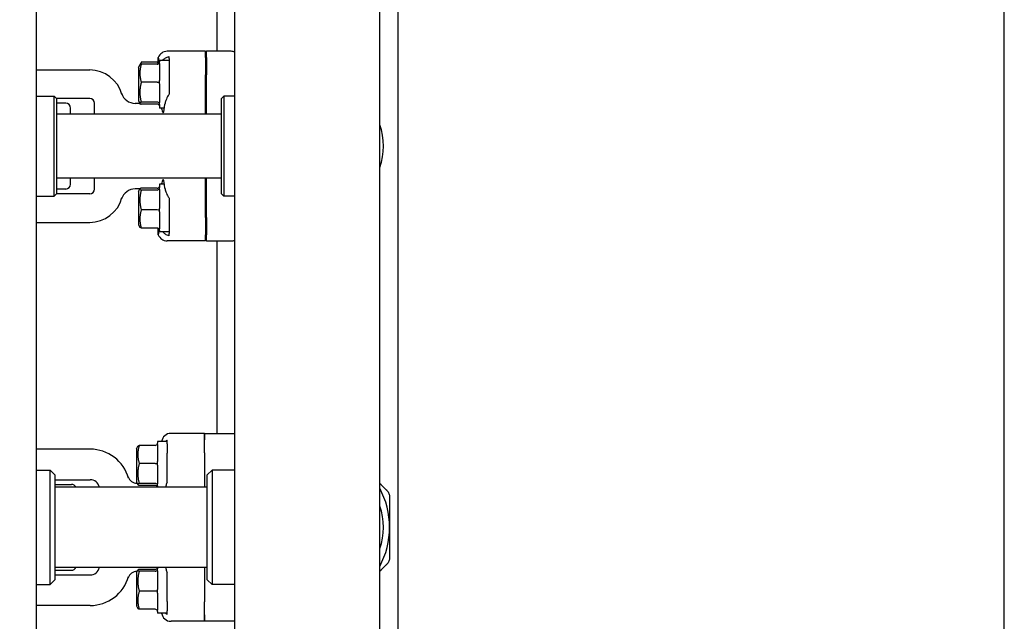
# Model space of a CAD drawing. Header units: inches. Extents: x 24 to 1128, y -69 to 748.
# Tile 339 of 656: x 456 to 469, y 667 to 675. Entities that reach past the tile are written whole.
import ezdxf

# ---------------------------------------------------------------- set-up
doc = ezdxf.new("R2010")
doc.units = ezdxf.units.IN
doc.header["$LTSCALE"] = 32
doc.header["$MEASUREMENT"] = 0
doc.layers.add('Dimension (ANSI)', color=7, linetype='Continuous', lineweight=25)
doc.layers.add('Visible (ANSI)', color=7, linetype='Continuous', lineweight=30)
doc.styles.add('Note Text (ANSI)', font='tahoma.ttf')
doc.dimstyles.new('SB Fraction-16 (ANSI)', dxfattribs={"dimscale": 32, "dimtxt": 0.125, "dimasz": 0.098425, "dimexe": 0.125, "dimexo": 0.0625, "dimgap": 0.031496, "dimtad": 0, "dimtih": 1, "dimtoh": 1, "dimdec": 4, "dimrnd": 1e-08, "dimzin": 0, "dimdsep": 46, "dimlunit": 5, "dimtxsty": 'Note Text (ANSI)', "dimcen": 0.09, "dimdle": 0.393701, "dimclrd": 256, "dimclre": 256, "dimclrt": 256, "dimadec": 0, "dimazin": 3, "dimtfac": 0.96, "dimtofl": 0, "dimtmove": 0, "dimatfit": 3, "dimfxl": 1, "dimfrac": 2, "dimtolj": 1, "dimtzin": 12, "dimlwd": -1, "dimlwe": -1, "dimarcsym": 0})

# ---------------------------------------------------------------- blocks, each defined once
blk = doc.blocks.new('*D18')
at = {"layer": 'Defpoints', "color": 0, "transparency": 16777216}
for p in [(468.781, 692.669), (316.974, 544.669), (468.781, 544.669)]:
    blk.add_point(p, dxfattribs=at)
at = {"layer": 'Dimension (ANSI)', "transparency": 16777216}
for p, q in [((466.781, 692.669), (312.974, 692.669)), ((316.974, 689.519), (316.974, 626.768)), ((316.974, 547.818), (316.974, 620.569)), ((466.781, 544.669), (312.974, 544.669))]:
    blk.add_line(p, q, dxfattribs=at)
for points in [[(316.449, 689.519), (317.499, 689.519), (316.974, 692.669)], [(316.449, 547.818), (317.499, 547.818), (316.974, 544.669)]]:
    blk.add_solid(points, dxfattribs=at)
at = {"layer": 'Dimension (ANSI)', "transparency": 16777216, "insert": (312.872, 625.76), "char_height": 4, "attachment_point": 1, "style": 'Note Text (ANSI)'}
blk.add_mtext('\\A1;148', dxfattribs=at)

msp = doc.modelspace()

# ---------------------------------------------------------------- linework, layer by layer
at = {"layer": 'Visible (ANSI)'}
for p, q in [((468.78063, 544.66853), (468.78063, 692.66853)), ((456.07792, 681.59815), (456.07792, 640.98303)), ((458.68542, 663.81654), (458.68542, 681.06625)), ((460.58542, 652.41029), (460.58542, 681.06647)), ((460.82292, 681.05879), (460.82292, 660.45061)), ((458.44792, 677.10404), (458.44792, 674.59154)), ((457.68056, 674.42533), (457.68056, 674.51007)), ((458.29792, 674.59154), (457.79744, 674.59154)), ((457.82292, 674.49588), (457.82292, 674.52307)), ((457.82292, 674.49588), (457.82292, 674.44181)), ((458.31354, 674.59154), (458.29792, 674.57586)), ((458.29792, 674.50976), (458.29792, 674.59154)), ((458.29792, 674.50976), (458.29792, 674.2825)), ((458.31354, 674.50976), (458.31354, 674.59154)), ((458.63702, 674.59154), (458.31354, 674.59154)), ((458.31354, 674.50976), (458.31354, 674.2825)), ((457.42292, 674.37904), (457.43902, 674.41125)), ((457.42292, 674.37904), (457.42292, 673.94154)), ((457.43902, 674.41125), (457.45147, 674.43614)), ((457.66667, 674.44787), (457.45788, 674.44787)), ((457.66667, 674.42192), (457.45788, 674.42192)), ((457.69792, 674.47279), (457.69792, 674.45234)), ((457.82292, 674.47279), (457.69792, 674.47279)), ((457.69792, 674.43319), (457.69792, 674.21003)), ((457.82292, 674.42637), (457.82292, 674.28035)), ((456.07792, 674.34779), (456.78042, 674.34779)), ((458.29792, 673.76779), (458.29792, 674.2825)), ((458.31354, 673.76779), (458.31354, 674.2825)), ((457.66667, 674.18545), (457.45788, 674.18545)), ((457.69792, 674.16488), (457.69792, 673.91798)), ((456.07792, 674.00404), (456.31417, 674.00404)), ((456.31417, 672.69154), (456.31417, 674.00404)), ((456.34542, 673.97279), (456.31417, 674.00404)), ((456.34542, 673.97279), (456.34542, 672.72279)), ((456.78042, 673.97279), (456.34542, 673.97279)), ((458.51042, 673.97279), (458.54167, 674.00404)), ((458.51042, 672.72279), (458.51042, 673.97279)), ((458.54167, 674.00404), (458.54167, 672.69154)), ((458.68542, 674.00404), (458.54167, 674.00404)), ((456.4666, 673.91029), (456.34542, 673.91029)), ((456.5291, 673.76779), (456.5291, 673.84779)), ((456.84292, 673.76779), (456.84292, 673.91029)), ((457.43056, 673.90861), (457.37715, 673.90861)), ((457.42292, 673.94154), (457.43902, 673.90934)), ((457.43902, 673.90934), (457.4393, 673.90877)), ((457.66667, 673.92382), (457.45788, 673.92382)), ((457.66667, 673.89866), (457.45788, 673.89866)), ((457.69792, 673.89198), (457.69792, 673.84779)), ((457.76214, 673.84779), (457.69792, 673.84779)), ((458.51042, 673.76779), (456.34542, 673.76779)), ((458.51042, 672.92779), (456.34542, 672.92779)), ((456.5291, 672.84779), (456.5291, 672.92779)), ((456.84292, 672.78529), (456.84292, 672.92779)), ((457.69792, 672.84779), (457.69792, 672.8036)), ((457.76214, 672.84779), (457.69792, 672.84779)), ((458.29792, 672.41308), (458.29792, 672.92779)), ((458.31354, 672.41308), (458.31354, 672.92779)), ((456.07792, 672.69154), (456.31417, 672.69154)), ((456.34542, 672.72279), (456.31417, 672.69154)), ((456.4666, 672.78529), (456.34542, 672.78529)), ((456.78042, 672.72279), (456.34542, 672.72279)), ((457.43056, 672.78697), (457.37715, 672.78697)), ((457.42292, 672.75404), (457.43902, 672.78625)), ((457.42292, 672.75404), (457.42292, 672.31654)), ((457.66667, 672.79692), (457.45788, 672.79692)), ((457.66667, 672.77176), (457.45788, 672.77176)), ((457.69792, 672.77761), (457.69792, 672.5307)), ((458.51042, 672.72279), (458.54167, 672.69154)), ((458.68542, 672.69154), (458.54167, 672.69154)), ((457.66667, 672.51013), (457.45788, 672.51013)), ((457.69792, 672.48555), (457.69792, 672.26239)), ((456.07792, 672.34779), (456.78042, 672.34779)), ((457.42292, 672.31654), (457.43902, 672.28434)), ((457.82292, 672.41524), (457.82292, 672.26921)), ((458.29792, 672.41308), (458.29792, 672.18582)), ((458.31354, 672.41308), (458.31354, 672.18582)), ((457.66667, 672.27366), (457.45788, 672.27366)), ((457.68056, 672.18551), (457.68056, 672.27025)), ((457.69792, 672.24324), (457.69792, 672.22279)), ((457.82292, 672.22279), (457.69792, 672.22279)), ((457.82292, 672.25377), (457.82292, 672.1997)), ((457.82292, 672.17251), (457.82292, 672.1997)), ((458.29792, 672.10404), (458.29792, 672.18582)), ((458.31354, 672.10404), (458.31354, 672.18582)), ((458.29792, 672.10404), (457.79744, 672.10404)), ((458.31354, 672.10404), (458.29792, 672.11973)), ((458.31354, 672.10404), (458.63702, 672.10404)), ((458.44792, 672.10404), (458.44792, 669.58029)), ((458.28542, 669.58029), (457.84752, 669.58029)), ((458.28542, 669.49551), (458.28542, 669.58029)), ((458.28542, 669.58029), (458.68542, 669.58029)), ((458.28542, 669.58029), (458.28542, 669.49551)), ((457.67042, 669.47279), (457.67042, 669.45234)), ((457.79542, 669.47279), (457.67042, 669.47279)), ((457.79542, 669.47279), (457.79542, 669.49082)), ((457.79542, 669.44601), (457.79542, 669.47279)), ((458.28542, 669.32506), (458.28542, 669.49551)), ((458.28542, 669.32506), (458.28542, 669.49551)), ((456.78542, 669.37279), (456.07792, 669.37279)), ((457.39542, 669.37904), (457.41152, 669.41125)), ((457.39542, 669.37904), (457.39542, 668.94154)), ((457.63917, 669.42192), (457.43038, 669.42192)), ((457.67042, 669.43319), (457.67042, 669.21003)), ((457.79542, 669.44103), (457.79542, 669.44601)), ((457.79542, 669.44103), (457.79542, 669.31984)), ((457.79542, 668.93462), (457.79542, 669.31984)), ((458.28542, 669.32506), (458.28542, 668.87279)), ((458.28542, 669.32506), (458.28542, 668.87279)), ((456.07792, 669.09779), (456.26042, 669.09779)), ((456.26042, 667.59779), (456.26042, 669.09779)), ((456.32292, 669.03529), (456.26042, 669.09779)), ((457.63917, 669.18545), (457.43038, 669.18545)), ((457.67042, 669.16488), (457.67042, 668.91798)), ((458.32292, 669.03529), (458.38542, 669.09779)), ((458.38542, 669.09779), (458.38542, 667.59779)), ((458.68542, 669.09779), (458.38542, 669.09779)), ((456.32292, 669.03529), (456.32292, 667.66029)), ((456.32292, 668.97279), (456.78542, 668.97279)), ((457.39542, 668.94154), (457.41152, 668.90934)), ((458.32292, 667.66029), (458.32292, 669.03529)), ((456.32292, 668.91029), (456.54037, 668.91029)), ((458.32292, 668.87279), (456.32292, 668.87279)), ((457.40307, 668.92529), (457.40354, 668.92529)), ((457.63917, 668.92382), (457.43038, 668.92382)), ((457.63917, 668.89866), (457.43038, 668.89866)), ((457.67042, 668.89198), (457.67042, 668.87279)), ((458.32292, 667.82279), (456.32292, 667.82279)), ((456.32292, 667.78529), (456.54037, 667.78529)), ((457.39542, 667.75404), (457.41152, 667.78625)), ((457.40307, 667.77029), (457.40354, 667.77029)), ((457.63917, 667.79692), (457.43038, 667.79692)), ((457.63917, 667.77176), (457.43038, 667.77176)), ((457.67042, 667.82279), (457.67042, 667.8036)), ((457.67042, 667.77761), (457.67042, 667.5307)), ((458.28542, 667.82279), (458.28542, 667.37052)), ((458.28542, 667.82279), (458.28542, 667.37052)), ((456.32292, 667.66029), (456.26042, 667.59779)), ((456.32292, 667.72279), (456.78542, 667.72279)), ((457.39542, 667.75404), (457.39542, 667.31654)), ((457.79542, 667.37574), (457.79542, 667.76096)), ((458.32292, 667.66029), (458.38542, 667.59779)), ((456.07792, 667.59779), (456.26042, 667.59779)), ((457.63917, 667.51013), (457.43038, 667.51013)), ((458.68542, 667.59779), (458.38542, 667.59779)), ((457.67042, 667.48555), (457.67042, 667.26239)), ((456.78542, 667.32279), (456.07792, 667.32279)), ((457.39542, 667.31654), (457.41152, 667.28434)), ((457.63917, 667.27366), (457.43038, 667.27366)), ((457.79542, 667.37574), (457.79542, 667.25455)), ((457.79542, 667.24957), (457.79542, 667.25455)), ((458.28542, 667.20007), (458.28542, 667.37052)), ((458.28542, 667.20007), (458.28542, 667.37052)), ((457.67042, 667.24324), (457.67042, 667.22279)), ((457.79542, 667.22279), (457.67042, 667.22279)), ((457.79542, 667.22279), (457.79542, 667.24957)), ((457.79542, 667.20476), (457.79542, 667.22279)), ((458.28542, 667.11529), (458.28542, 667.20007)), ((458.28542, 667.20007), (458.28542, 667.11529)), ((458.28542, 667.11529), (457.84752, 667.11529)), ((458.68542, 667.11529), (458.28542, 667.11529))]:
    msp.add_line(p, q, dxfattribs=at)
for centre, radius, start, end in [((456.78042, 673.91029), 0.4375, 15.01817, 90), ((456.78042, 673.91029), 0.0625, 0, 90), ((457.37715, 674.09611), 0.1875, 197.296617, 270), ((456.4666, 673.84779), 0.0625, 0, 90), ((457.43056, 674.15861), 0.25, 270, 272.01441), ((459.82292, 673.34779), 0.8125, 339.794776, 20.205224), ((456.4666, 672.84779), 0.0625, 270, 0), ((456.78042, 672.78529), 0.0625, 270, 0), ((457.37715, 672.59947), 0.1875, 90, 162.703383), ((457.43056, 672.53697), 0.25, 87.98559, 90), ((456.78042, 672.78529), 0.4375, 270, 344.98183), ((456.78542, 668.84779), 0.525, 15.803055, 90), ((456.78542, 668.84779), 0.125, 11.536959, 90), ((457.40307, 669.05029), 0.125, 198.15197, 270), ((456.54037, 668.84779), 0.0625, 23.578178, 90), ((459.63542, 668.34779), 1.08, 0, 28.402282), ((459.83792, 668.34779), 0.7975, 339.603631, 20.396369), ((459.63542, 668.34779), 1.08, 331.597718, 0), ((456.54037, 667.84779), 0.0625, 270, 336.421821), ((456.78542, 667.84779), 0.125, 270, 348.463041), ((457.40307, 667.64529), 0.125, 90, 161.84803), ((456.78542, 667.84779), 0.525, 270, 344.196945)]:
    msp.add_arc(centre, radius, start, end, dxfattribs=at)
for centre, major_axis, ratio, start_param, end_param in [((457.7984, 674.46606), (-0.08906, 0.08906), 0.99243251, 5.50158524, 6.71403506), ((458.6371, 674.46606), (-0.01094, 0.125), 0.99616574, 5.79875333, 6.19625176), ((457.66667, 674.48381), (0, 0.03595), 0.86933348, 3.14159265, 3.60217473), ((457.66667, 674.45462), (0, -0.0327), 0.95555331, 0, 1.22414955), ((457.66667, 674.1886), (0.03125, 0), 0.10063878, 4.71238898, 5.93653853), ((457.66667, 673.89426), (0.03125, 0), 0.94587531, 0.34664678, 1.57079633), ((457.66667, 673.86596), (0, 0.0327), 0.95555331, 5.05903576, 6.28318531), ((457.744, 674.16029), (0, -0.375), 0.08748866, 5.76463814, 7.08119139), ((457.744, 672.53529), (0, -0.375), 0.08748866, 2.34358657, 3.66013982), ((457.66667, 672.82962), (0, -0.0327), 0.95555331, 0, 1.22414955), ((457.66667, 672.80132), (0.03125, 0), 0.94587531, 4.71238898, 5.93653853), ((457.66667, 672.50699), (0.03125, 0), 0.10063878, 0.34664678, 1.57079633), ((457.66667, 672.24096), (0, 0.0327), 0.95555331, 5.05903576, 6.28318531), ((457.7984, 672.22952), (-0.08906, -0.08906), 0.99243251, 5.85233555, 7.06478537), ((458.6371, 672.22952), (-0.01094, -0.125), 0.99616574, 0.08693355, 0.48443198), ((457.84809, 669.45481), (-0.06457, 0.10779), 0.9948398, 5.74576193, 7.17279095), ((457.63917, 669.45462), (0, -0.0327), 0.95555331, 0, 1.22414955), ((457.63917, 669.1886), (0.03125, 0), 0.10063878, 4.71238898, 5.93653853), ((457.63917, 668.89426), (0.03125, 0), 0.94587531, 0.34664678, 1.57079633), ((457.63917, 668.86596), (0, 0.0327), 0.95555331, 5.05903576, 6.28318531), ((457.7655, 669.16029), (0, 0.375), 0.05240778, 3.83875579, 3.86118473), ((457.63917, 667.82962), (0, -0.0327), 0.95555331, 0, 1.22414955), ((457.63917, 667.80132), (0.03125, 0), 0.94587531, 4.71238898, 5.93653853), ((457.7655, 667.53529), (0, 0.375), 0.05240778, 5.56359323, 5.58602217), ((457.63917, 667.50699), (0.03125, 0), 0.10063878, 0.34664678, 1.57079633), ((457.63917, 667.24096), (0, 0.0327), 0.95555331, 5.05903576, 6.28318531), ((457.84809, 667.24077), (-0.06457, -0.10779), 0.9948398, 5.39357966, 6.82060869)]:
    msp.add_ellipse(centre, major_axis=major_axis, ratio=ratio, start_param=start_param, end_param=end_param, dxfattribs=at)
for points in [[(457.68056, 674.51007), (457.68056, 674.49043), (457.68339, 674.47031), (457.68817, 674.45177)], [(457.69606, 674.44351), (457.69743, 674.44673), (457.69792, 674.44977), (457.69792, 674.45234)], [(457.69792, 674.43319), (457.69792, 674.43671), (457.69743, 674.44029), (457.69606, 674.44351)], [(457.82292, 674.44181), (457.82269, 674.43684), (457.82269, 674.43168), (457.82292, 674.42637)], [(457.69606, 674.18753), (457.69743, 674.19512), (457.69792, 674.20289), (457.69792, 674.21003)], [(457.69792, 674.16488), (457.69792, 674.17211), (457.69743, 674.17993), (457.69606, 674.18753)], [(457.69606, 673.90431), (457.69743, 673.90868), (457.69792, 673.91341), (457.69792, 673.91798)], [(457.69792, 673.89198), (457.69792, 673.89569), (457.69743, 673.89994), (457.69606, 673.90431)], [(457.69606, 673.87707), (457.69743, 673.87385), (457.69792, 673.87081), (457.69792, 673.86824)], [(457.72774, 673.83459), (457.7271, 673.83875), (457.72642, 673.84315), (457.72571, 673.84779)], [(457.69792, 672.82734), (457.69792, 672.82477), (457.69743, 672.82173), (457.69606, 672.81851)], [(457.69606, 672.79128), (457.69743, 672.79564), (457.69792, 672.79989), (457.69792, 672.8036)], [(457.69792, 672.77761), (457.69792, 672.78217), (457.69743, 672.7869), (457.69606, 672.79128)], [(457.69606, 672.50805), (457.69743, 672.51565), (457.69792, 672.52347), (457.69792, 672.5307)], [(457.69792, 672.48555), (457.69792, 672.49269), (457.69743, 672.50046), (457.69606, 672.50805)], [(457.68817, 672.24382), (457.68339, 672.22528), (457.68056, 672.20516), (457.68056, 672.18551)], [(457.69606, 672.25207), (457.69743, 672.2553), (457.69792, 672.25887), (457.69792, 672.26239)], [(457.69792, 672.24324), (457.69792, 672.24581), (457.69743, 672.24885), (457.69606, 672.25207)], [(457.82292, 672.26921), (457.82269, 672.2639), (457.82269, 672.25874), (457.82292, 672.25377)], [(457.66856, 669.44351), (457.66993, 669.44673), (457.67042, 669.44977), (457.67042, 669.45234)], [(457.67042, 669.43319), (457.67042, 669.43671), (457.66993, 669.44029), (457.66856, 669.44351)], [(457.66856, 669.18753), (457.66993, 669.19512), (457.67042, 669.20289), (457.67042, 669.21003)], [(457.67042, 669.16488), (457.67042, 669.17211), (457.66993, 669.17993), (457.66856, 669.18753)], [(457.66856, 668.90431), (457.66993, 668.90868), (457.67042, 668.91341), (457.67042, 668.91798)], [(457.67042, 668.89198), (457.67042, 668.89569), (457.66993, 668.89994), (457.66856, 668.90431)], [(457.66856, 668.87707), (457.66919, 668.8756), (457.66963, 668.87417), (457.66993, 668.8728)], [(457.66993, 667.82279), (457.66963, 667.82142), (457.66919, 667.81998), (457.66856, 667.81851)], [(457.66856, 667.79128), (457.66993, 667.79564), (457.67042, 667.79989), (457.67042, 667.8036)], [(457.67042, 667.77761), (457.67042, 667.78217), (457.66993, 667.7869), (457.66856, 667.79128)], [(457.66856, 667.50805), (457.66993, 667.51565), (457.67042, 667.52347), (457.67042, 667.5307)], [(457.67042, 667.48555), (457.67042, 667.49269), (457.66993, 667.50046), (457.66856, 667.50805)], [(457.66856, 667.25207), (457.66993, 667.2553), (457.67042, 667.25887), (457.67042, 667.26239)], [(457.67042, 667.24324), (457.67042, 667.24581), (457.66993, 667.24885), (457.66856, 667.25207)], [(457.79542, 667.20476), (457.7885, 667.20996), (457.78201, 667.21599), (457.77623, 667.2228)]]:
    msp.add_open_spline(points, degree=3, dxfattribs=at)
for points, knots in [([(457.74052, 674.47279), (457.75048, 674.48632), (457.76325, 674.49721), (457.78923, 674.51266), (457.80547, 674.51928), (457.82292, 674.52307)], [0.723886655, 0.723886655, 0.723886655, 0.723886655, 0.911661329, 0.911661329, 1.08359589, 1.08359589, 1.08359589, 1.08359589]), ([(457.82292, 674.02919), (457.81895, 674.0235), (457.81526, 674.01784), (457.79933, 673.99214), (457.78793, 673.9697), (457.77319, 673.93063), (457.76879, 673.91365), (457.76749, 673.89849)], [1.395826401, 1.395826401, 1.395826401, 1.395826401, 1.44717623, 1.44717623, 1.641087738, 1.641087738, 1.799543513, 1.799543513, 1.799543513, 1.799543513]), ([(457.72571, 672.84779), (457.72576, 672.84813), (457.72581, 672.84846), (457.72651, 672.85307), (457.72715, 672.85713), (457.72774, 672.86099)], [0.4694407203, 0.4694407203, 0.4694407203, 0.4694407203, 0.4740818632, 0.4740818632, 0.5334761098, 0.5334761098, 0.5334761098, 0.5334761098]), ([(457.76749, 672.79709), (457.76878, 672.78195), (457.77318, 672.765), (457.78788, 672.72599), (457.79926, 672.70358), (457.81519, 672.67785), (457.81891, 672.67214), (457.82292, 672.66639)], [0.551813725, 0.551813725, 0.551813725, 0.551813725, 0.710009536, 0.710009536, 0.903660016, 0.903660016, 0.955506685, 0.955506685, 0.955506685, 0.955506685]), ([(457.82292, 672.17251), (457.80492, 672.17642), (457.78819, 672.18335), (457.76245, 672.19907), (457.75017, 672.20968), (457.74052, 672.22279)], [1.273393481, 1.273393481, 1.273393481, 1.273393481, 1.451341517, 1.451341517, 1.633134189, 1.633134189, 1.633134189, 1.633134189]), ([(457.77624, 669.47277), (457.78117, 669.47859), (457.78659, 669.48381), (457.79327, 669.48918), (457.79433, 669.49), (457.79542, 669.49082)], [0.7544309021, 0.7544309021, 0.7544309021, 0.7544309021, 0.837826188, 0.837826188, 0.8530148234, 0.8530148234, 0.8530148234, 0.8530148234]), ([(457.79542, 668.93462), (457.79357, 668.93086), (457.79186, 668.92711), (457.78346, 668.90734), (457.77926, 668.89184), (457.77845, 668.87826)], [1.530016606, 1.530016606, 1.530016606, 1.530016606, 1.565984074, 1.565984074, 1.720982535, 1.720982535, 1.720982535, 1.720982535]), ([(460.67881, 668.83175), (460.69055, 668.82001), (460.69985, 668.80582), (460.71196, 668.77658), (460.71542, 668.75997), (460.71542, 668.74336)], [0.405588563, 0.405588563, 0.405588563, 0.405588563, 0.526133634, 0.526133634, 0.646678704, 0.646678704, 0.646678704, 0.646678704]), ([(460.71542, 667.95222), (460.71542, 667.93561), (460.71196, 667.919), (460.69985, 667.88977), (460.69055, 667.87557), (460.67881, 667.86383)], [0.405588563, 0.405588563, 0.405588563, 0.405588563, 0.526133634, 0.526133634, 0.646678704, 0.646678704, 0.646678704, 0.646678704]), ([(457.77845, 667.81732), (457.77926, 667.80375), (457.78345, 667.78827), (457.79184, 667.7685), (457.79357, 667.76473), (457.79542, 667.76096)], [0.527889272, 0.527889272, 0.527889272, 0.527889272, 0.682769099, 0.682769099, 0.718847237, 0.718847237, 0.718847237, 0.718847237])]:
    msp.add_open_spline(points, degree=3, knots=knots, dxfattribs=at)
for points, weights in [([(457.45788, 674.42192), (457.4218, 674.30368), (457.45788, 674.18545)], [1.04422863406, 1.20577136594, 1.04422863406]), ([(457.43902, 674.41125), (457.4415, 674.41621), (457.45788, 674.42192)], [1.12285543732, 1.11183872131, 1.04422863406]), ([(457.45788, 674.44787), (457.44768, 674.43063), (457.44295, 674.41518)], [1.04422863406, 1.08531429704, 1.10550107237]), ([(457.82292, 674.28035), (457.82292, 674.15404), (457.82292, 674.02919)], [0.999993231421, 0.999912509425, 0.999914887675]), ([(457.45788, 674.18545), (457.4218, 674.05464), (457.45788, 673.92382)], [1.04422863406, 1.20577136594, 1.04422863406]), ([(457.45788, 673.92382), (457.4218, 673.91124), (457.45788, 673.89866)], [1.04422863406, 1.20577136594, 1.04422863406]), ([(457.45788, 672.79692), (457.4218, 672.78434), (457.45788, 672.77176)], [1.04422863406, 1.20577136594, 1.04422863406]), ([(457.45788, 672.77176), (457.4218, 672.64095), (457.45788, 672.51013)], [1.04422863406, 1.20577136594, 1.04422863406]), ([(457.82292, 672.66639), (457.82292, 672.54154), (457.82292, 672.41524)], [0.999914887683, 0.999912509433, 0.999993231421]), ([(457.45788, 672.51013), (457.4218, 672.3919), (457.45788, 672.27366)], [1.04422863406, 1.20577136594, 1.04422863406]), ([(457.45788, 672.27366), (457.4415, 672.27937), (457.43902, 672.28434)], [1.04422863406, 1.11183872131, 1.12285543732]), ([(457.43038, 669.42192), (457.3943, 669.30368), (457.43038, 669.18545)], [1.04422863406, 1.20577136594, 1.04422863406]), ([(457.41152, 669.41125), (457.414, 669.41621), (457.43038, 669.42192)], [1.12285543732, 1.11183872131, 1.04422863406]), ([(457.43038, 669.18545), (457.3943, 669.05464), (457.43038, 668.92382)], [1.04422863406, 1.20577136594, 1.04422863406]), ([(457.43038, 668.92382), (457.3943, 668.91124), (457.43038, 668.89866)], [1.04422863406, 1.20577136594, 1.04422863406]), ([(460.58542, 668.92514), (460.63132, 668.87924), (460.67881, 668.83175)], [1.04806432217, 1.05643980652, 1.06125151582]), ([(460.71542, 668.74336), (460.71542, 668.53935), (460.71542, 668.34779)], [1.06125151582, 1.04676875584, 1]), ([(460.71542, 668.34779), (460.71542, 668.15623), (460.71542, 667.95222)], [1, 1.04676875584, 1.06125151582]), ([(457.43038, 667.79692), (457.3943, 667.78434), (457.43038, 667.77176)], [1.04422863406, 1.20577136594, 1.04422863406]), ([(457.43038, 667.77176), (457.3943, 667.64095), (457.43038, 667.51013)], [1.04422863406, 1.20577136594, 1.04422863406]), ([(460.67881, 667.86383), (460.63132, 667.81634), (460.58542, 667.77044)], [1.06125151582, 1.05643980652, 1.04806432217]), ([(457.43038, 667.51013), (457.3943, 667.3919), (457.43038, 667.27366)], [1.04422863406, 1.20577136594, 1.04422863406]), ([(457.43038, 667.27366), (457.414, 667.27937), (457.41152, 667.28434)], [1.04422863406, 1.11183872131, 1.12285543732])]:
    msp.add_rational_spline(points, weights, degree=2, dxfattribs=at)

# ---------------------------------------------------------------- dimensions: what is measured, and where the dimension line sits
at = {"layer": 'Dimension (ANSI)'}
dim = msp.add_linear_dim(base=(316.97435, 544.66853), p1=(468.78063, 692.66853), p2=(468.78063, 544.66853), angle=90, dimstyle='SB Fraction-16 (ANSI)', override={"dimgap": 0.031496, "dimdec": 4, "dimtol": 0, "dimlim": 0, "dimtp": 0, "dimtm": 0, "dimtdec": 2, "dimatfit": 1}, dxfattribs=at)
dim.commit()
dim.dimension.update_dxf_attribs({"geometry": '*D18', "text_midpoint": (316.97435, 623.66853), "dimtype": 160})

doc.saveas('drawing.dxf')
